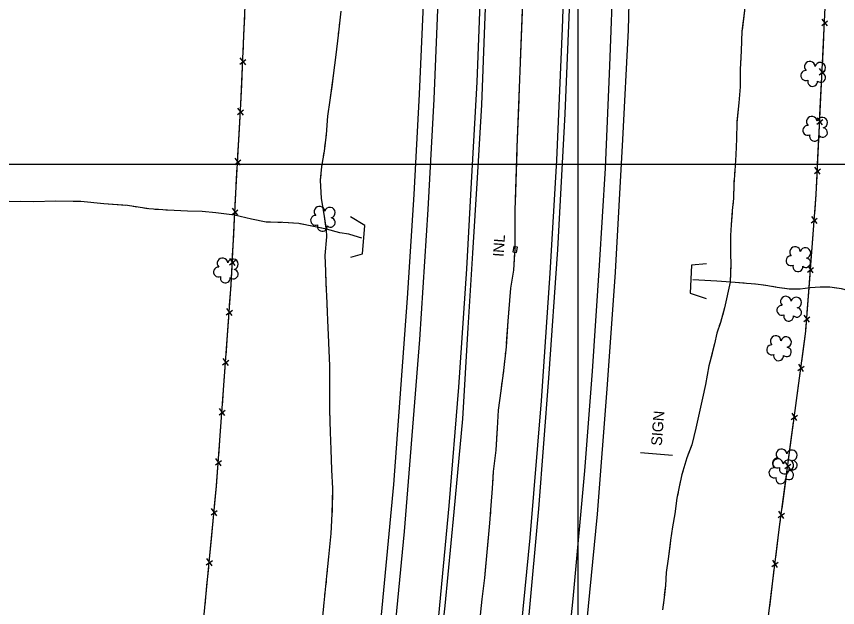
# Model space of a CAD drawing. Extents: x 353423 to 364002, y 127000 to 201942.
# Drawn here: x 361685.3 to 362145.3, y 144251.8 to 144582.8 of the extents above; entities that cross this region are included whole.
import ezdxf

# ---------------------------------------------------------------- set-up
doc = ezdxf.new("R2010")
doc.units = 0
for name, color, linetype in [('E_DTM_SlopeBottom', 7, 'Continuous'), ('E_DTM_SlopeTop', 7, 'Continuous'), ('E_FEN_Generic', 7, 'Continuous'), ('E_LAND_BrushLine', 7, 'Continuous'), ('E_LAND_TreeLine', 7, 'Continuous'), ('E_STRUCT_WingWall', 7, 'Continuous')]:
    doc.layers.add(name, color=color, linetype=linetype)

msp = doc.modelspace()

# ---------------------------------------------------------------- linework, layer by layer
at = {"layer": 'E_DTM_SlopeBottom'}
for p, q in [((362136.41, 144577.75), (362139.7, 144580.38)), ((362139.62, 144577.43), (362136.59, 144581.27)), ((361813.77, 144555.65), (361810.67, 144559.54)), ((361810.52, 144555.96), (361813.84, 144558.64)), ((362135.06, 144550.1), (362138.35, 144552.72)), ((362138.27, 144549.77), (362135.23, 144553.62)), ((361812.46, 144527.55), (361809.41, 144531.49)), ((361809.2, 144527.92), (361812.56, 144530.55)), ((362133.71, 144522.44), (362136.99, 144525.06)), ((362136.92, 144522.11), (362133.88, 144525.96)), ((361807.58, 144499.86), (361810.94, 144502.49)), ((361810.84, 144499.5), (361807.79, 144503.43)), ((362132.36, 144494.78), (362135.64, 144497.4)), ((362135.57, 144494.45), (362132.53, 144498.3)), ((361806.08, 144471.79), (361809.41, 144474.44)), ((361809.33, 144471.45), (361806.26, 144475.36)), ((362130.58, 144467.19), (362133.94, 144469.72)), ((362133.78, 144466.78), (362130.85, 144470.7)), ((361804.66, 144443.72), (361808, 144446.38)), ((361807.91, 144443.39), (361804.84, 144447.29)), ((362128.49, 144439.58), (362131.85, 144442.11)), ((362131.69, 144439.16), (362128.76, 144443.09)), ((361802.87, 144415.71), (361806.26, 144418.29)), ((361806.11, 144415.3), (361803.13, 144419.28)), ((362126.4, 144411.96), (362129.76, 144414.5)), ((362129.6, 144411.55), (362126.67, 144415.48)), ((361800.83, 144387.68), (361804.23, 144390.26)), ((361804.08, 144387.27), (361801.09, 144391.25)), ((362123.04, 144384.57), (362126.53, 144386.91)), ((362126.21, 144383.98), (362123.51, 144388.07)), ((361798.79, 144359.65), (361802.19, 144362.24)), ((361802.04, 144359.25), (361799.05, 144363.22)), ((362119.36, 144357.13), (362122.85, 144359.46)), ((362122.53, 144356.53), (362119.83, 144360.62)), ((361796.76, 144331.63), (361800.15, 144334.21)), ((361800, 144331.22), (361797.02, 144335.2)), ((362115.68, 144329.68), (362119.17, 144332.02)), ((362118.85, 144329.08), (362116.15, 144333.18)), ((361794.34, 144303.67), (361797.79, 144306.17)), ((361797.57, 144303.18), (361794.68, 144307.23)), ((362112, 144302.24), (362115.49, 144304.57)), ((362115.16, 144301.64), (362112.47, 144305.73)), ((361794.88, 144275.21), (361791.99, 144279.26)), ((361791.64, 144275.7), (361795.1, 144278.2)), ((362108.55, 144274.74), (362112.02, 144277.12)), ((362111.72, 144274.18), (362108.98, 144278.24))]:
    msp.add_line(p, q, dxfattribs=at)
for points in [[(362057.75, 143879.11), (362086.26, 144089.26), (362101.75, 144207.58), (362112.81, 144297.07), (362127.48, 144406.47), (362133.28, 144482.98), (362138.97, 144599.46), (362140.5, 144720.02), (362140.08, 144844.53), (362138.27, 144971.85), (362124.19, 145242.39), (362114.88, 145352.34), (362079.41, 145643.45)], [(361746.33, 143873.47), (361765.16, 144033.56), (361777.26, 144132.1), (361788.42, 144226.53), (361797.41, 144319.82), (361805.61, 144432.6), (361808.37, 144487.31), (361811.05, 144533.59), (361814.41, 144609.94), (361816.74, 144706.31), (361817.44, 144783.01), (361816.99, 144813.84), (361817.23, 144825.44)], [(361812.76, 144572.6), (361813.21, 144582.63)], [(362137.35, 144566.48), (362137.84, 144576.36)], [(361812.26, 144561.19), (361812.76, 144572.6)], [(362136.81, 144555.24), (362137.35, 144566.48)], [(361811.53, 144544.52), (361811.97, 144554.56)], [(362136, 144538.82), (362136.49, 144548.7)], [(361811.02, 144533.12), (361811.05, 144533.59), (361811.53, 144544.52)], [(362135.45, 144527.58), (362136, 144538.82)], [(361810.06, 144516.46), (361810.64, 144526.49)], [(362134.65, 144511.16), (362135.14, 144521.04)], [(361809.4, 144505.06), (361810.06, 144516.46)], [(362134.1, 144499.92), (362134.65, 144511.16)], [(361808.44, 144488.41), (361809.02, 144498.43)], [(362133.3, 144483.5), (362133.78, 144493.39)], [(361807.85, 144477), (361808.37, 144487.31), (361808.44, 144488.41)], [(362132.47, 144472.28), (362133.28, 144482.98), (362133.3, 144483.5)], [(361807.01, 144460.34), (361807.52, 144470.37)], [(361872.68, 144448.02), (361879.19, 144449.91), (361880.39, 144465.65), (361872.42, 144470.54)], [(362131.22, 144455.89), (362131.97, 144465.76)], [(361806.44, 144448.94), (361807.01, 144460.34)], [(361963.46, 144450.97), (361965.43, 144450.65), (361965.91, 144453.61), (361963.94, 144453.93), (361963.46, 144450.97)], [(362130.37, 144444.67), (362131.22, 144455.89)], [(362071.86, 144444.2), (362063.41, 144443.4), (362062.68, 144427.72), (362071.66, 144424.79)], [(361805.59, 144432.27), (361805.61, 144432.6), (361806.1, 144442.3)], [(362129.13, 144428.28), (362129.88, 144438.14)], [(361804.76, 144420.89), (361805.59, 144432.27)], [(362128.28, 144417.06), (362129.13, 144428.28)], [(361803.55, 144404.25), (361804.28, 144414.26)], [(362126.71, 144400.7), (362127.48, 144406.47), (362127.79, 144410.53)], [(361802.72, 144392.86), (361803.55, 144404.25)], [(362125.21, 144389.55), (362126.71, 144400.7)], [(361801.52, 144376.22), (361802.24, 144386.24)], [(362123.03, 144373.25), (362124.34, 144383.06)], [(361800.69, 144364.83), (361801.52, 144376.22)], [(362121.53, 144362.1), (362123.03, 144373.25)], [(361799.48, 144348.19), (361800.21, 144358.21)], [(362119.35, 144345.81), (362120.66, 144355.62)], [(361798.65, 144336.8), (361799.48, 144348.19)], [(362117.85, 144334.66), (362119.35, 144345.81)], [(361797.44, 144320.16), (361798.17, 144330.18)], [(362115.66, 144318.36), (362116.98, 144328.17)], [(361796.35, 144308.8), (361797.41, 144319.82), (361797.44, 144320.16)], [(362114.17, 144307.21), (362115.66, 144318.36)], [(361794.75, 144292.19), (361795.72, 144302.19)], [(362112.05, 144290.91), (362112.81, 144297.07), (362113.3, 144300.73)], [(361793.66, 144280.82), (361794.75, 144292.19)], [(362110.67, 144279.74), (362112.05, 144290.91)], [(361792.06, 144264.22), (361793.02, 144274.21)], [(362108.65, 144263.43), (362109.86, 144273.25)], [(361790.96, 144252.85), (361792.06, 144264.22)], [(362107.27, 144252.26), (362108.65, 144263.43)]]:
    msp.add_lwpolyline(points, dxfattribs=at)
at = {"layer": 'E_DTM_SlopeTop'}
for points in [[(361856.63, 143888.02), (361876.04, 144048.63), (361885.39, 144128.52), (361894.63, 144211.26), (361902.74, 144294.45), (361904.99, 144322.43), (361911.25, 144401.85), (361915.88, 144474.61), (361919.32, 144536.36), (361921.84, 144595.81), (361924.28, 144681.48), (361925.32, 144746.29), (361925.74, 144817.19), (361925.12, 144889.48), (361923.27, 144969.53), (361921.03, 145034.14), (361918.13, 145097.24), (361912.31, 145194.33), (361907.71, 145256.7), (361901.89, 145325.83), (361893.94, 145405.5), (361885.45, 145481.35), (361866.69, 145623.18)], [(361926.64, 143878.59), (361942.48, 144013.25), (361950.58, 144081.99), (361958.6, 144151.11), (361966.44, 144222.26), (361973.06, 144290.79), (361979.46, 144367.44), (361984.35, 144439.05), (361988.03, 144502.36), (361991.25, 144575.92), (361993.46, 144640.94), (361995.42, 144724.93), (361995.98, 144796.94), (361995.56, 144884.45), (361993.8, 144963.42), (361991.27, 145035.83), (361988.23, 145100.37), (361983.5, 145180.77), (361977.98, 145258.16), (361972.37, 145334.54)], [(361975.99, 145320.71), (361981.59, 145257.58), (361986.87, 145182.2), (361991.7, 145101.11), (361994.59, 145031.92), (361997.05, 144960.99), (361998.79, 144878.55), (361999.11, 144796.91), (361998.73, 144738.24), (361997.75, 144679.46), (361995.79, 144609.38), (361992.48, 144528.31), (361988.38, 144452.34), (361983.31, 144380.19), (361977.69, 144307.02), (361972.12, 144245.57), (361964.71, 144178.63), (361956.44, 144104.61), (361946.43, 144022.46), (361937.89, 143949.85), (361929.63, 143878.65)], [(361879.43, 143882.9), (361893.59, 143998.54), (361899.91, 144052.98), (361907.53, 144115.97), (361914.67, 144177.33), (361921.31, 144241.09), (361927.65, 144308.65), (361933.17, 144375.09), (361937.62, 144441.44), (361940.15, 144489.75), (361943.32, 144545.93), (361945.29, 144595.19), (361947.03, 144653.15), (361948.49, 144714.99), (361949.16, 144778), (361948.98, 144843.42), (361948.5, 144900.68), (361947.34, 144952.11), (361945.42, 145008.83), (361943.02, 145066.61), (361939.81, 145131.56), (361935.12, 145201.44), (361930.64, 145265.92)], [(362014.36, 145260.3), (362019.39, 145190.04), (362023.23, 145132.07), (362026.62, 145056.13), (362029.19, 144982.74), (362031.12, 144918.23), (362031.56, 144865.34), (362032.37, 144785.61), (362031.89, 144716.17), (362029.62, 144644.42), (362027.92, 144575.1), (362024.83, 144513.93), (362020.63, 144439.57), (362016.15, 144376.7), (362010.64, 144304.07), (362002.96, 144225.78), (361994.6, 144149.61), (361986.83, 144085.52), (361979.66, 144023.56), (361971.21, 143952.92), (361965.33, 143898.25)], [(361899.57, 145256.14), (361903.72, 145201.21), (361906.88, 145152.4), (361910.81, 145079.19), (361913.29, 145016.99), (361915.29, 144956.79), (361916.62, 144891.72), (361917.06, 144837.99), (361917.22, 144784.95), (361916.62, 144722.43), (361915.28, 144658.8), (361913.65, 144602.29), (361910.98, 144539.16), (361907.89, 144482.99), (361904.2, 144424.98), (361896.57, 144320.75), (361889.55, 144247.67), (361880.63, 144162.12), (361873.78, 144102.81), (361865.65, 144032.95), (361859.06, 143978.64), (361847.81, 143885.69)], [(361956.29, 143899.14), (361969.63, 144012.32), (361977.04, 144074.62), (361983.51, 144130.83), (361990.09, 144187.9), (361997.14, 144256.71), (362003.67, 144328.39), (362007.98, 144384.07), (362011.93, 144443.25), (362015.29, 144497.83), (362017.81, 144555.05), (362019.85, 144609.84), (362021.43, 144668.82), (362022.82, 144734.36), (362023.23, 144793.21), (362022.87, 144855.66), (362022.04, 144919.68), (362020.26, 144982.58), (362018.02, 145045.33), (362015.04, 145109.28), (362011.14, 145174.71), (362006.86, 145235.62)], [(361893.48, 143971.76), (361899.03, 144015.4), (361904.06, 144060.85), (361909.58, 144108.72), (361914.2, 144148.03), (361919.77, 144199.53), (361925.51, 144252.71), (361930.61, 144305.31), (361935.43, 144357.42), (361938.4, 144408.31), (361940.99, 144450.2), (361943.63, 144492.48), (361946.05, 144533.18), (361947.78, 144577.86), (361949.39, 144620.87)]]:
    msp.add_lwpolyline(points, dxfattribs=at)
at = {"layer": 'E_FEN_Generic'}
for centre, radius, start, end in [((362129.74, 144554.56), 2.97, 4.006, 225.2399), ((362135.57, 144554), 2.97, 281.6568, 164.6301), ((362127.5, 144549.68), 2.78, 86.9769, 294.7499), ((362135.91, 144548.49), 2.61, 226.362, 84.2946), ((362131.33, 144546.37), 2.78, 163.6539, 4.6649), ((362130.83, 144523.86), 2.97, 4.006, 225.2399), ((362136.66, 144523.3), 2.97, 281.6568, 164.6301), ((362128.59, 144518.98), 2.78, 86.9769, 294.7499), ((362137, 144517.79), 2.61, 226.362, 84.2946), ((362132.42, 144515.67), 2.78, 163.6539, 4.6649), ((361855.11, 144473.46), 2.97, 4.006, 225.2399), ((361860.94, 144472.9), 2.97, 281.6568, 164.6301), ((361852.87, 144468.57), 2.78, 86.9769, 294.7499), ((361861.28, 144467.38), 2.61, 226.362, 84.2946), ((361856.7, 144465.27), 2.78, 163.6539, 4.6649), ((362121.45, 144450.87), 2.97, 4.006, 225.2399), ((362127.28, 144450.31), 2.97, 281.6568, 164.6301), ((362119.21, 144445.99), 2.78, 86.9769, 294.7499), ((361800.77, 144444.54), 2.97, 4.006, 225.2399), ((361806.6, 144443.98), 2.97, 281.6568, 164.6301), ((362127.62, 144444.8), 2.61, 226.362, 84.2946), ((361798.53, 144439.65), 2.78, 86.9769, 294.7499), ((361806.94, 144438.46), 2.61, 226.362, 84.2946), ((362123.05, 144442.68), 2.78, 163.6539, 4.6649), ((361802.36, 144436.35), 2.78, 163.6539, 4.6649), ((362116.3, 144423.11), 2.97, 4.006, 225.2399), ((362122.12, 144422.54), 2.97, 281.6568, 164.6301), ((362114.06, 144418.22), 2.78, 86.9769, 294.7499), ((362122.47, 144417.03), 2.61, 226.362, 84.2946), ((362117.89, 144414.92), 2.78, 163.6539, 4.6649), ((362110.63, 144400.96), 2.97, 4.006, 225.2399), ((362116.46, 144400.4), 2.97, 281.6568, 164.6301), ((362108.39, 144396.07), 2.78, 86.9769, 294.7499), ((362112.22, 144392.77), 2.78, 163.6539, 4.6649), ((362116.8, 144394.89), 2.61, 226.362, 84.2946), ((362113.87, 144337.57), 2.97, 4.006, 225.2399), ((362119.7, 144337.01), 2.97, 281.6568, 164.6301), ((362111.63, 144332.69), 2.78, 86.9769, 294.7499), ((362111.88, 144332.07), 2.97, 4.006, 225.2399), ((362117.7, 144331.51), 2.97, 281.6568, 164.6301), ((362120.04, 144331.5), 2.61, 226.362, 84.2946), ((362109.64, 144327.19), 2.78, 86.9769, 294.7499), ((362115.46, 144329.38), 2.78, 163.6539, 4.6649), ((362113.47, 144323.88), 2.78, 163.6539, 4.6649), ((362118.05, 144326), 2.61, 226.362, 84.2946)]:
    msp.add_arc(centre, radius, start, end, dxfattribs=at)
at = {"layer": 'E_LAND_BrushLine'}
msp.add_line((362052.86, 144336.87), (362034.82, 144338.35), dxfattribs=at)
at = {"layer": 'E_LAND_TreeLine'}
for p, q in [((362000, 143500), (362000, 146000)), ((359000, 144500), (363500, 144500))]:
    msp.add_line(p, q, dxfattribs=at)
at = {"layer": 'E_STRUCT_WingWall'}
msp.add_line((362088.79, 144523.22), (362088.74, 144514.15), dxfattribs=at)
for points in [[(362093.28, 144604.03), (362093.14, 144595.61), (362093.14, 144586.06), (362091.78, 144575.02)], [(361968.78, 144590.12), (361965.7, 144509.51), (361964.46, 144474.17), (361964.54, 144452.71), (361963.74, 144440.73), (361962, 144430.53), (361960.62, 144412.19), (361959.61, 144397.83), (361958.15, 144384.58), (361956.61, 144373.12), (361955.21, 144362.32), (361954.66, 144352.16), (361953.77, 144339.98), (361952.44, 144327.99), (361951.81, 144318.36), (361951.1, 144308.95), (361950.34, 144299.12), (361947.49, 144268.44), (361945.99, 144256.44), (361944.63, 144243.99)], [(361854.94, 144225.75), (361857.45, 144252.51), (361859.26, 144269.3), (361860.3, 144280.23), (361861.62, 144293.25), (361862.27, 144304.18), (361862.47, 144318.37), (361861.98, 144328.93), (361861.65, 144340.35), (361861.29, 144349.94), (361860.92, 144362.33), (361860.85, 144374.07), (361860.85, 144387.13), (361860.55, 144395.71), (361860.19, 144404.46), (361859.83, 144412.6), (361859.3, 144422.17), (361858.82, 144433.79), (361858.6, 144440.04), (361858.33, 144448.92), (361859.11, 144459.4), (361858.95, 144463.42), (361857.74, 144472.11), (361856.13, 144480.89), (361855.63, 144491.14), (361856.44, 144498.76), (361857.8, 144507.38), (361858.94, 144516.69), (361859.79, 144526.87), (361861.15, 144535.92), (361862.95, 144549.71), (361864.41, 144561.19), (361865.65, 144572.2), (361867.21, 144585.69)], [(361968.64, 144586.46), (361967.55, 144557.77)], [(362093.14, 144586.06), (362091.7, 144574.43), (362091.28, 144563.55), (362090.71, 144553.1), (362090.67, 144543.43), (362089.91, 144534.33), (362088.79, 144523.22)], [(361866.27, 144577.54), (361866.5, 144579.52)], [(361862.3, 144544.75), (361862.95, 144549.71), (361864.41, 144561.19), (361865.65, 144572.2), (361865.81, 144573.56)], [(362091.57, 144571.02), (362091.49, 144569.02)], [(362091.34, 144565.01), (362091.28, 144563.55), (362091.25, 144563)], [(362091.03, 144558.99), (362090.92, 144556.99)], [(361967.4, 144553.82), (361967.32, 144551.84)], [(362090.71, 144552.98), (362090.67, 144543.43), (362089.91, 144534.33), (362088.86, 144523.98)], [(361967.17, 144547.88), (361967.09, 144545.9)], [(361858.85, 144515.96), (361858.94, 144516.69), (361859.79, 144526.87), (361861.15, 144535.92), (361862.3, 144544.75)], [(361966.94, 144541.95), (361966.87, 144539.97)], [(361966.72, 144536.01), (361965.7, 144509.51), (361965.63, 144507.33)], [(362088.86, 144523.98), (362088.79, 144523.22), (362088.74, 144514.15), (362088.33, 144505.32), (362087.71, 144496.32), (362087.6, 144494.92)], [(362088.74, 144514.15), (362088.33, 144505.32), (362087.71, 144496.32), (362087.09, 144488.82), (362086.92, 144480.73), (362086.24, 144474.03), (362085.72, 144466.04), (362085.34, 144460.17), (362085.39, 144455.18), (362085.4, 144449.18), (362085.54, 144444.8), (362085.1, 144433.96), (362081.96, 144419.6), (362079.64, 144411.32), (362077.7, 144405.48), (362076.27, 144399.41), (362075.04, 144394.39), (362073.14, 144387.14), (362071.37, 144376.61), (362069.72, 144369.09), (362067.84, 144360.68), (362065.96, 144352.23), (362063.63, 144342.98), (362060.85, 144335.56), (362057.99, 144326.28), (362056.61, 144319.44), (362055.31, 144313.03), (362054.04, 144304.17), (362052.77, 144297.05), (362051.77, 144289.42), (362050.39, 144279.02), (362049.2, 144271.35), (362048.83, 144264.13), (362048.08, 144257.33), (362047.29, 144250.57)], [(361858.12, 144510), (361858.36, 144511.99)], [(361857.28, 144504.06), (361857.59, 144506.04)], [(361965.63, 144507.33), (361964.62, 144478.64)], [(361856.37, 144498.13), (361856.44, 144498.76), (361856.65, 144500.11)], [(361858.68, 144465.37), (361857.74, 144472.11), (361856.13, 144480.89), (361855.63, 144491.14), (361855.95, 144494.15)], [(362087.26, 144490.92), (362087.09, 144488.93)], [(362087.01, 144484.91), (362086.97, 144482.91)], [(361878.89, 144458.66), (361876.92, 144459.21), (361871.47, 144460.84), (361866.52, 144461.61), (361858.92, 144463.66), (361843.46, 144466.78), (361834.61, 144467.33), (361825.22, 144467.63), (361816.97, 144469.29), (361807.52, 144471.51), (361797.02, 144472.71), (361789.3, 144473.53), (361781.16, 144473.71), (361770.01, 144474.2), (361759.53, 144474.96), (361747.51, 144476.84), (361734.28, 144477.86), (361721.43, 144479.15), (361707.34, 144479.3), (361694.95, 144478.93), (361681.2, 144479.17)], [(361717.02, 144479.2), (361707.34, 144479.3), (361694.95, 144478.93), (361687.36, 144479.06)], [(361746.59, 144476.91), (361734.28, 144477.86), (361721.43, 144479.15), (361717.02, 144479.2)], [(361752.67, 144476.03), (361750.65, 144476.35)], [(362086.74, 144478.91), (362086.54, 144476.91)], [(361758.73, 144475.08), (361756.71, 144475.4)], [(361764.85, 144474.57), (361762.81, 144474.72)], [(361798.53, 144472.54), (361797.02, 144472.71), (361789.3, 144473.53), (361781.16, 144473.71), (361770.01, 144474.2), (361768.93, 144474.28)], [(361827.72, 144467.55), (361825.22, 144467.63), (361816.97, 144469.29), (361807.52, 144471.51), (361798.53, 144472.54)], [(361964.48, 144474.68), (361964.46, 144474.17), (361964.47, 144472.7)], [(362086.17, 144472.92), (362085.72, 144466.04), (362085.34, 144460.17), (362085.39, 144455.18), (362085.4, 144449.18), (362085.54, 144444.8), (362085.5, 144443.85)], [(361833.85, 144467.36), (361831.8, 144467.42)], [(361839.97, 144467), (361837.93, 144467.13)], [(361964.48, 144468.74), (361964.49, 144466.76)], [(361846.04, 144466.26), (361844.04, 144466.67)], [(361878.89, 144458.66), (361876.92, 144459.21), (361871.47, 144460.84), (361866.52, 144461.61), (361858.92, 144463.66), (361850.05, 144465.45)], [(361858.72, 144436.47), (361858.6, 144440.04), (361858.33, 144448.92), (361859.11, 144459.4), (361858.95, 144463.42), (361858.68, 144465.37)], [(361964.5, 144462.8), (361964.51, 144460.83)], [(361964.52, 144456.86), (361964.53, 144453.83)], [(361964.41, 144450.82), (361963.74, 144440.73), (361962, 144430.53), (361961.83, 144428.34)], [(362085.5, 144443.85), (362085.1, 144433.96), (362081.96, 144419.6), (362080.75, 144415.28)], [(362147.52, 144430.33), (362140.93, 144431.09), (362135.46, 144431.15), (362129.87, 144430.76), (362124.39, 144430.1), (362118.16, 144430.1), (362111.49, 144430.99), (362105.05, 144432.15), (362099.4, 144432.77), (362094.31, 144433.23), (362087.92, 144433.7), (362082.85, 144434.16), (362077.71, 144434.45), (362064.26, 144435.24)], [(362093, 144433.33), (362087.92, 144433.7), (362082.85, 144434.16), (362077.71, 144434.45), (362064.26, 144435.24)], [(361858.95, 144430.48), (361858.87, 144432.47)], [(362098.93, 144432.81), (362096.95, 144432.99)], [(362104.84, 144432.18), (362102.87, 144432.39)], [(362110.7, 144431.13), (362108.74, 144431.49)], [(362143.33, 144430.81), (362140.93, 144431.09), (362135.46, 144431.15), (362129.87, 144430.76), (362124.39, 144430.1), (362118.16, 144430.1), (362114.63, 144430.57)], [(362171.12, 144423.5), (362168.04, 144424.36), (362161.22, 144426.56), (362153.78, 144428.52), (362147.52, 144430.33), (362143.33, 144430.81)], [(361859.21, 144424.48), (361859.12, 144426.48)], [(361961.83, 144428.34), (361960.62, 144412.19), (361959.74, 144399.71)], [(361859.51, 144418.48), (361859.4, 144420.48)], [(361860.85, 144385.49), (361860.85, 144387.13), (361860.55, 144395.71), (361860.19, 144404.46), (361859.83, 144412.6), (361859.73, 144414.49)], [(362079.66, 144411.42), (362079.64, 144411.32), (362079.04, 144409.52)], [(362077.78, 144405.71), (362077.7, 144405.48), (362077.3, 144403.77)], [(362076.38, 144399.88), (362076.27, 144399.41), (362075.91, 144397.95)], [(361959.38, 144395.77), (361959.17, 144393.8)], [(362074.96, 144394.07), (362073.14, 144387.14), (362071.37, 144376.61), (362069.72, 144369.09), (362068.95, 144365.65)], [(361958.73, 144389.87), (361958.52, 144387.9)], [(361861.1, 144356.47), (361860.92, 144362.33), (361860.85, 144374.07), (361860.85, 144385.49)], [(361958.07, 144383.97), (361957.8, 144382.01)], [(361957.28, 144378.08), (361956.61, 144373.12), (361955.21, 144362.32), (361954.66, 144352.16), (361954.47, 144349.53)], [(362068.95, 144365.65), (362067.84, 144360.68), (362065.96, 144352.23), (362063.63, 144342.98), (362061.61, 144337.58)], [(361861.27, 144350.47), (361861.21, 144352.47)], [(361954.47, 144349.53), (361953.77, 144339.98), (361952.44, 144327.99), (361951.98, 144320.94)], [(361861.49, 144344.47), (361861.42, 144346.47)], [(361861.7, 144338.47), (361861.65, 144340.35), (361861.65, 144340.47)], [(361862.29, 144305.46), (361862.47, 144318.37), (361861.98, 144328.93), (361861.82, 144334.47)], [(362060.31, 144333.79), (362059.72, 144331.87)], [(362058.54, 144328.04), (362057.99, 144326.28), (362057.96, 144326.12)], [(362057.17, 144322.19), (362056.77, 144320.22)], [(361951.71, 144316.99), (361951.56, 144315.02)], [(362055.97, 144316.29), (362055.31, 144313.03), (362054.04, 144304.17), (362052.77, 144297.05), (362051.77, 144289.42), (362051.52, 144287.55)], [(361951.26, 144311.07), (361951.11, 144309.09)], [(361859.95, 144276.54), (361860.3, 144280.23), (361861.62, 144293.25), (361862.27, 144304.18), (361862.29, 144305.46)], [(361950.8, 144305.15), (361950.65, 144303.17)], [(361950.35, 144299.22), (361950.34, 144299.12), (361947.69, 144270.64)], [(362051.52, 144287.55), (362050.39, 144279.02), (362049.2, 144271.35), (362048.83, 144264.13), (362048.22, 144258.66)], [(361859.38, 144270.57), (361859.57, 144272.56)], [(361947.69, 144270.64), (361947.49, 144268.44), (361945.99, 144256.44), (361944.63, 144243.99), (361944.47, 144242.12)], [(361858.75, 144264.59), (361858.97, 144266.58)], [(361858.11, 144258.62), (361858.32, 144260.61)], [(361854.94, 144225.75), (361857.45, 144252.51), (361857.68, 144254.64)], [(362047.77, 144254.68), (362047.53, 144252.68)]]:
    msp.add_lwpolyline(points, dxfattribs=at)

# ---------------------------------------------------------------- texts
at = {"layer": 'E_DTM_SlopeBottom'}
msp.add_text('INL', height=6, rotation=85.8063, dxfattribs=at).set_placement((361958.13, 144447.99))
at = {"layer": 'E_LAND_BrushLine'}
msp.add_text('SIGN', height=6, rotation=85.5823, dxfattribs=at).set_placement((362046.78, 144342.17))

doc.saveas('drawing.dxf')
